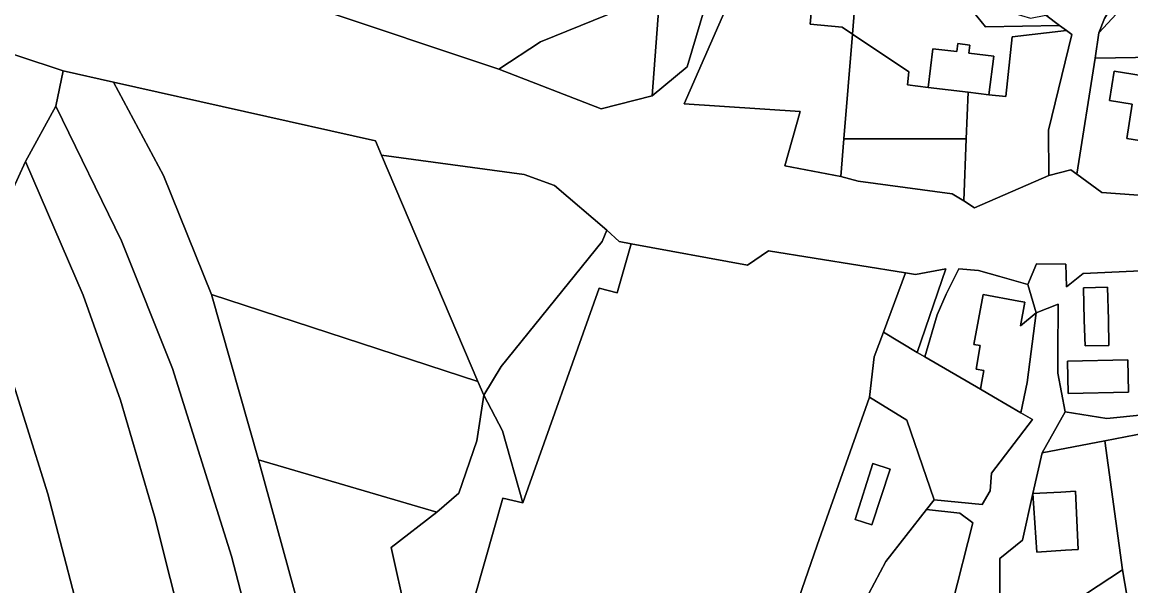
# Model space of a CAD drawing. Extents: x -502026 to -497664, y -1143484 to -1138019.
# Drawn here: x -498793.7 to -498516.2, y -1140641.6 to -1140500.5 of the extents above; entities that cross this region are included whole.
import ezdxf

# ---------------------------------------------------------------- set-up
doc = ezdxf.new("R2010")
doc.units = 0
for name, color, linetype in [('25', 7, 'Continuous'), ('37', 7, 'Continuous'), ('55', 7, 'Continuous'), ('7', 7, 'Continuous')]:
    doc.layers.add(name, color=color, linetype=linetype)

msp = doc.modelspace()

# ---------------------------------------------------------------- linework, layer by layer
at = {"layer": '25'}
for points in [[(-498488.43, -1140487.32), (-498488.07, -1140508.85), (-498492.69, -1140508.93), (-498494.73, -1140508.97), (-498525.13, -1140509.48), (-498524.16, -1140503.18), (-498497.76, -1140474.62), (-498489.42, -1140468.99), (-498488.75, -1140468.62)], [(-498586.99, -1140485.94), (-498587.16, -1140487.69), (-498595.18, -1140486.96), (-498596.45, -1140501), (-498588.43, -1140501.73), (-498585.87, -1140503.45), (-498588.03, -1140529.72), (-498588.8, -1140539.12), (-498602.81, -1140536.42), (-498598.96, -1140522.87), (-498627.99, -1140520.95), (-498617.78, -1140497.71), (-498609.86, -1140487.85), (-498591.91, -1140485.82)], [(-498566.94, -1140516.81), (-498556.93, -1140518.03), (-498557.4, -1140529.72), (-498588.03, -1140529.72), (-498585.87, -1140503.45), (-498571.72, -1140512.94), (-498572.1, -1140516.21)], [(-498536.7, -1140538.87), (-498555.32, -1140546.97), (-498558.02, -1140545.17), (-498557.4, -1140529.72), (-498556.93, -1140518.03), (-498551.69, -1140518.66), (-498547.48, -1140519.12), (-498545.84, -1140504.13), (-498532.27, -1140502.58), (-498530.96, -1140503.56), (-498536.78, -1140527.54)], [(-498494.14, -1140543.93), (-498498.25, -1140544.96), (-498523.42, -1140543.13), (-498529.72, -1140538.53), (-498525.13, -1140509.48), (-498494.73, -1140508.97)], [(-498501.2, -1140519.45), (-498511.56, -1140517.82), (-498511, -1140514.23), (-498520.37, -1140512.76), (-498521.53, -1140520.11), (-498515.82, -1140521.01), (-498517.14, -1140529.63), (-498509.24, -1140530.83), (-498508.71, -1140527.38), (-498502.59, -1140528.29)], [(-498569.67, -1140583.17), (-498578.1, -1140578.12), (-498572.57, -1140563.26), (-498570.08, -1140563.64), (-498562.5, -1140562.23)], [(-498541.95, -1140566.19), (-498539.91, -1140573.24), (-498543.83, -1140576.47), (-498542.74, -1140570.61), (-498544.25, -1140570.34), (-498553.15, -1140568.66), (-498555.51, -1140581.14), (-498553.86, -1140581.45), (-498554.93, -1140587.37), (-498552.96, -1140587.72), (-498553.45, -1140590.43), (-498553.79, -1140592.35), (-498567.76, -1140584.27), (-498564.62, -1140573.72), (-498562.44, -1140568.6), (-498559.27, -1140562.23), (-498554.35, -1140562.68), (-498548.93, -1140564.16)], [(-498565.37, -1140620.03), (-498567.32, -1140622.51), (-498577.5, -1140635.48), (-498583.14, -1140646.18), (-498588.78, -1140659.33), (-498597.02, -1140670.24), (-498605.42, -1140662.56), (-498594.68, -1140631.38), (-498581.62, -1140594.37), (-498572.24, -1140600.11)], [(-498518.24, -1140637.54), (-498539.74, -1140651.72), (-498547.31, -1140656.71), (-498549, -1140647.5), (-498549.01, -1140634.74), (-498543.28, -1140630.12), (-498540.69, -1140618.47), (-498539.71, -1140633.12), (-498532.57, -1140632.68), (-498529.32, -1140632.48), (-498530.06, -1140617.92), (-498533.67, -1140618.11), (-498540.69, -1140618.47), (-498538.35, -1140608.28), (-498522.66, -1140605.32)], [(-498576.46, -1140612.34), (-498580.76, -1140611), (-498585.14, -1140625.01), (-498580.98, -1140626.31)], [(-498561.99, -1140645.85), (-498583.14, -1140646.18), (-498577.5, -1140635.48), (-498567.32, -1140622.51), (-498558.97, -1140623.4), (-498555.71, -1140625.83), (-498560.82, -1140645.83)]]:
    msp.add_lwpolyline(points, close=True, dxfattribs=at)
at = {"layer": '37'}
for points in [[(-498625.65, -1140456.75), (-498627.12, -1140490.42), (-498634.08, -1140493.26), (-498663.95, -1140505.43), (-498674.39, -1140512.29), (-498720.83, -1140496.71), (-498691.07, -1140479.89), (-498625.97, -1140454)], [(-498621.63, -1140492.78), (-498627.2, -1140511.63), (-498635.98, -1140518.93), (-498634.08, -1140493.26), (-498627.12, -1140490.42)], [(-498635.98, -1140518.93), (-498648.73, -1140522.18), (-498674.39, -1140512.29), (-498663.95, -1140505.43), (-498634.08, -1140493.26)], [(-498558.02, -1140545.17), (-498560.9, -1140543.44), (-498584.45, -1140540.28), (-498588.8, -1140539.12), (-498588.03, -1140529.72), (-498557.4, -1140529.72)]]:
    msp.add_lwpolyline(points, close=True, dxfattribs=at)
at = {"layer": '55'}
for points in [[(-498505.6, -1140480.51), (-498519.81, -1140494.63), (-498522.78, -1140499.54), (-498524.16, -1140503.18), (-498525.13, -1140509.48), (-498529.72, -1140538.53), (-498531.23, -1140537.43), (-498536.7, -1140538.87), (-498536.78, -1140527.54), (-498530.96, -1140503.56), (-498532.27, -1140502.58), (-498534, -1140501.29), (-498537.44, -1140498.71), (-498531.9, -1140497.34), (-498527.88, -1140489.95), (-498523.44, -1140486.2), (-498521.29, -1140481.1), (-498517.37, -1140471.8), (-498517.14, -1140471.25), (-498509.39, -1140474.46)], [(-498720.83, -1140496.71), (-498674.39, -1140512.29), (-498648.73, -1140522.18), (-498635.98, -1140518.93), (-498627.2, -1140511.63), (-498621.63, -1140492.78)], [(-498617.78, -1140497.71), (-498627.99, -1140520.95), (-498598.96, -1140522.87), (-498602.81, -1140536.42), (-498588.8, -1140539.12), (-498584.45, -1140540.28), (-498560.9, -1140543.44), (-498558.02, -1140545.17), (-498555.32, -1140546.97), (-498536.7, -1140538.87), (-498531.23, -1140537.43), (-498529.72, -1140538.53), (-498523.42, -1140543.13), (-498498.25, -1140544.96)], [(-498511.96, -1140562.69), (-498528.15, -1140563.42), (-498532.27, -1140566.77), (-498532.45, -1140561.05), (-498539.79, -1140560.99), (-498541.95, -1140566.19), (-498548.93, -1140564.16), (-498554.35, -1140562.68), (-498559.27, -1140562.23), (-498562.44, -1140568.6), (-498564.62, -1140573.72), (-498567.76, -1140584.27), (-498569.67, -1140583.17), (-498562.5, -1140562.23), (-498570.08, -1140563.64), (-498572.57, -1140563.26), (-498606.84, -1140557.72), (-498612.14, -1140561.31), (-498641.22, -1140555.98), (-498644.25, -1140555.43), (-498647.38, -1140552.52), (-498660.45, -1140541.37), (-498668.06, -1140538.59), (-498703.71, -1140533.76), (-498705.24, -1140530.18), (-498770.79, -1140515.52), (-498783.43, -1140512.69), (-498817.31, -1140501.5)], [(-498560.82, -1140645.83), (-498555.71, -1140625.83), (-498558.97, -1140623.4), (-498567.32, -1140622.51), (-498565.37, -1140620.03), (-498553.43, -1140621.2), (-498551.35, -1140617.79), (-498551.07, -1140613.42), (-498540.82, -1140599.94), (-498543.73, -1140598.24), (-498542.14, -1140590.72), (-498539.91, -1140573.24), (-498534.38, -1140571.05), (-498534.41, -1140583.39), (-498534.44, -1140588.39), (-498532.65, -1140598.05), (-498538.35, -1140608.28), (-498540.69, -1140618.47), (-498543.28, -1140630.12), (-498549.01, -1140634.74), (-498549, -1140647.5)], [(-498499.44, -1140600.8), (-498522.66, -1140605.32), (-498538.35, -1140608.28), (-498532.65, -1140598.05), (-498522.19, -1140599.71), (-498513.12, -1140598.78)]]:
    msp.add_lwpolyline(points, dxfattribs=at)
for points in [[(-498524.16, -1140503.18), (-498522.78, -1140499.54), (-498519.81, -1140494.63), (-498505.6, -1140480.51), (-498503.53, -1140478.64), (-498497.76, -1140474.62)], [(-498584.44, -1140486), (-498584.92, -1140491.85), (-498585.87, -1140503.45), (-498588.43, -1140501.73), (-498596.45, -1140501), (-498595.18, -1140486.96), (-498587.16, -1140487.69), (-498586.99, -1140485.94)], [(-498560.56, -1140491.49), (-498561.96, -1140495.36), (-498555.82, -1140497.61), (-498552.53, -1140501.67), (-498534, -1140501.29), (-498532.27, -1140502.58), (-498545.84, -1140504.13), (-498547.48, -1140519.12), (-498551.69, -1140518.66), (-498550.51, -1140508.96), (-498556.72, -1140508.22), (-498556.48, -1140506.21), (-498559.51, -1140505.85), (-498559.75, -1140507.86), (-498565.72, -1140507.15), (-498566.94, -1140516.81), (-498572.1, -1140516.21), (-498571.72, -1140512.94), (-498585.87, -1140503.45), (-498584.92, -1140491.85), (-498575.56, -1140493.58), (-498574.55, -1140487.7), (-498568.63, -1140489.16)], [(-498537.44, -1140498.71), (-498534, -1140501.29), (-498552.53, -1140501.67), (-498555.82, -1140497.61), (-498554.42, -1140493.73), (-498547.7, -1140496.18), (-498548.09, -1140497.52), (-498541.27, -1140499.51)], [(-498783.43, -1140512.69), (-498785.24, -1140521.55), (-498792.85, -1140535.36), (-498801.69, -1140554.56), (-498804.08, -1140565), (-498808.96, -1140579.4), (-498814.66, -1140584.99), (-498827.48, -1140595.03), (-498851.62, -1140608.94), (-498859.35, -1140611.25), (-498867.37, -1140567.21), (-498850.3, -1140575.31), (-498837.31, -1140571.4), (-498820.61, -1140549.31), (-498818.15, -1140531.77), (-498819.44, -1140515.14), (-498820.56, -1140500.53), (-498817.31, -1140501.5)], [(-498551.69, -1140518.66), (-498556.93, -1140518.03), (-498566.94, -1140516.81), (-498565.72, -1140507.15), (-498559.75, -1140507.86), (-498559.51, -1140505.85), (-498556.48, -1140506.21), (-498556.72, -1140508.22), (-498550.51, -1140508.96)], [(-498501.2, -1140519.45), (-498502.59, -1140528.29), (-498508.71, -1140527.38), (-498509.24, -1140530.83), (-498517.14, -1140529.63), (-498515.82, -1140521.01), (-498521.53, -1140520.11), (-498520.37, -1140512.76), (-498511, -1140514.23), (-498511.56, -1140517.82)], [(-498511.96, -1140562.69), (-498513.12, -1140598.78), (-498522.19, -1140599.71), (-498532.65, -1140598.05), (-498534.44, -1140588.39), (-498534.41, -1140583.39), (-498534.38, -1140571.05), (-498539.91, -1140573.24), (-498541.95, -1140566.19), (-498539.79, -1140560.99), (-498532.45, -1140561.05), (-498532.27, -1140566.77), (-498528.15, -1140563.42)], [(-498521.67, -1140581.4), (-498521.77, -1140574.99), (-498521.99, -1140566.78), (-498528.04, -1140566.95), (-498527.82, -1140575.11), (-498527.63, -1140581.52)], [(-498521.67, -1140581.4), (-498527.63, -1140581.52), (-498527.82, -1140575.11), (-498528.04, -1140566.95), (-498521.99, -1140566.78), (-498521.77, -1140574.99)], [(-498539.91, -1140573.24), (-498542.14, -1140590.72), (-498543.73, -1140598.24), (-498550.56, -1140594.24), (-498553.79, -1140592.35), (-498553.45, -1140590.43), (-498552.96, -1140587.72), (-498554.93, -1140587.37), (-498553.86, -1140581.45), (-498555.51, -1140581.14), (-498553.15, -1140568.66), (-498544.25, -1140570.34), (-498542.74, -1140570.61), (-498543.83, -1140576.47)], [(-498569.67, -1140583.17), (-498567.76, -1140584.27), (-498553.79, -1140592.35), (-498550.56, -1140594.24), (-498543.73, -1140598.24), (-498540.82, -1140599.94), (-498551.07, -1140613.42), (-498551.35, -1140617.79), (-498553.43, -1140621.2), (-498565.37, -1140620.03), (-498572.24, -1140600.11), (-498581.62, -1140594.37), (-498580.42, -1140584.3), (-498578.1, -1140578.12)], [(-498516.8, -1140593.11), (-498531.85, -1140593.42), (-498532.04, -1140585.33), (-498516.96, -1140584.98)], [(-498516.8, -1140593.11), (-498516.96, -1140584.98), (-498532.04, -1140585.33), (-498531.85, -1140593.42)], [(-498576.46, -1140612.34), (-498580.98, -1140626.31), (-498585.14, -1140625.01), (-498580.76, -1140611)], [(-498540.69, -1140618.47), (-498533.67, -1140618.11), (-498530.06, -1140617.92), (-498529.32, -1140632.48), (-498532.57, -1140632.68), (-498539.71, -1140633.12)]]:
    msp.add_lwpolyline(points, close=True, dxfattribs=at)
at = {"layer": '7'}
for points in [[(-498770.79, -1140515.52), (-498758.32, -1140538.84), (-498746.31, -1140568.66), (-498734.54, -1140610.02), (-498719.6, -1140664.5), (-498715.21, -1140684.4), (-498730.02, -1140680.89), (-498730.53, -1140675.07), (-498731.86, -1140670.47), (-498741.28, -1140634.12), (-498756.05, -1140587.19), (-498768.81, -1140555.21), (-498785.24, -1140521.55), (-498783.43, -1140512.69)], [(-498703.71, -1140533.76), (-498679.6, -1140590.4), (-498746.31, -1140568.66), (-498758.32, -1140538.84), (-498770.79, -1140515.52), (-498705.24, -1140530.18)], [(-498731.86, -1140670.47), (-498748.19, -1140672.71), (-498748.69, -1140671.28), (-498760.59, -1140624.13), (-498769.08, -1140595.1), (-498778.4, -1140568.8), (-498792.85, -1140535.36), (-498785.24, -1140521.55), (-498768.81, -1140555.21), (-498756.05, -1140587.19), (-498741.28, -1140634.12)], [(-498647.38, -1140552.52), (-498648.54, -1140555.38), (-498673.81, -1140586.65), (-498678.14, -1140593.82), (-498679.6, -1140590.4), (-498703.71, -1140533.76), (-498668.06, -1140538.59), (-498660.45, -1140541.37)], [(-498748.19, -1140672.71), (-498740.49, -1140732.02), (-498737.93, -1140751.74), (-498731.35, -1140804.14), (-498750.12, -1140803.1), (-498756.72, -1140750.54), (-498762.44, -1140750.2), (-498768.21, -1140696.11), (-498777.01, -1140657.98), (-498787.29, -1140618.59), (-498804.08, -1140565), (-498801.69, -1140554.56), (-498792.85, -1140535.36), (-498778.4, -1140568.8), (-498769.08, -1140595.1), (-498760.59, -1140624.13), (-498748.69, -1140671.28)], [(-498641.22, -1140555.98), (-498644.74, -1140568.23), (-498649.26, -1140567.1), (-498668.36, -1140620.78), (-498673.45, -1140602.76), (-498678.14, -1140593.82), (-498673.81, -1140586.65), (-498648.54, -1140555.38), (-498647.38, -1140552.52), (-498644.25, -1140555.43)], [(-498572.57, -1140563.26), (-498578.1, -1140578.12), (-498580.42, -1140584.3), (-498581.62, -1140594.37), (-498594.68, -1140631.38), (-498605.42, -1140662.56), (-498606.99, -1140666.48), (-498608.2, -1140670.84), (-498608.24, -1140688.18), (-498608.67, -1140709.77), (-498680.35, -1140701.7), (-498681.8, -1140669.21), (-498682.57, -1140651.96), (-498673.37, -1140619.65), (-498668.36, -1140620.78), (-498649.26, -1140567.1), (-498644.74, -1140568.23), (-498641.22, -1140555.98), (-498612.14, -1140561.31), (-498606.84, -1140557.72)], [(-498679.6, -1140590.4), (-498678.14, -1140593.82), (-498679.91, -1140605.27), (-498684.35, -1140618.37), (-498689.89, -1140623.15), (-498734.54, -1140610.02), (-498746.31, -1140568.66)], [(-498668.36, -1140620.78), (-498673.37, -1140619.65), (-498682.57, -1140651.96), (-498681.8, -1140669.21), (-498703.4, -1140683.45), (-498713.43, -1140692.49), (-498715.21, -1140684.4), (-498719.6, -1140664.5), (-498701.31, -1140659.9), (-498700.95, -1140653.52), (-498697.58, -1140648.84), (-498701.36, -1140632.03), (-498689.89, -1140623.15), (-498684.35, -1140618.37), (-498679.91, -1140605.27), (-498678.14, -1140593.82), (-498673.45, -1140602.76)], [(-498431.68, -1141112.08), (-498462.89, -1141107.34), (-498475.36, -1141106.28), (-498471.08, -1141025.89), (-498473.32, -1140947.89), (-498476.59, -1140891.61), (-498477.9, -1140874.36), (-498497.99, -1140756.3), (-498518.24, -1140637.54), (-498522.66, -1140605.32), (-498499.44, -1140600.8), (-498480.9, -1140598.67), (-498457.18, -1140734.81), (-498430.8, -1140866.93), (-498423.09, -1140948.1), (-498424.42, -1141029.78)], [(-498689.89, -1140623.15), (-498701.36, -1140632.03), (-498697.58, -1140648.84), (-498700.95, -1140653.52), (-498701.31, -1140659.9), (-498719.6, -1140664.5), (-498734.54, -1140610.02)], [(-498476.59, -1140891.61), (-498504.31, -1140879.35), (-498505.74, -1140863.6), (-498521.1, -1140765.33), (-498539.74, -1140651.72), (-498518.24, -1140637.54), (-498497.99, -1140756.3), (-498477.9, -1140874.36)]]:
    msp.add_lwpolyline(points, close=True, dxfattribs=at)
msp.add_lwpolyline([(-498785.27, -1140707.43), (-498799.94, -1140638.64), (-498814.66, -1140584.99), (-498808.96, -1140579.4), (-498804.08, -1140565), (-498787.29, -1140618.59), (-498777.01, -1140657.98)], dxfattribs=at)

doc.saveas('drawing.dxf')
